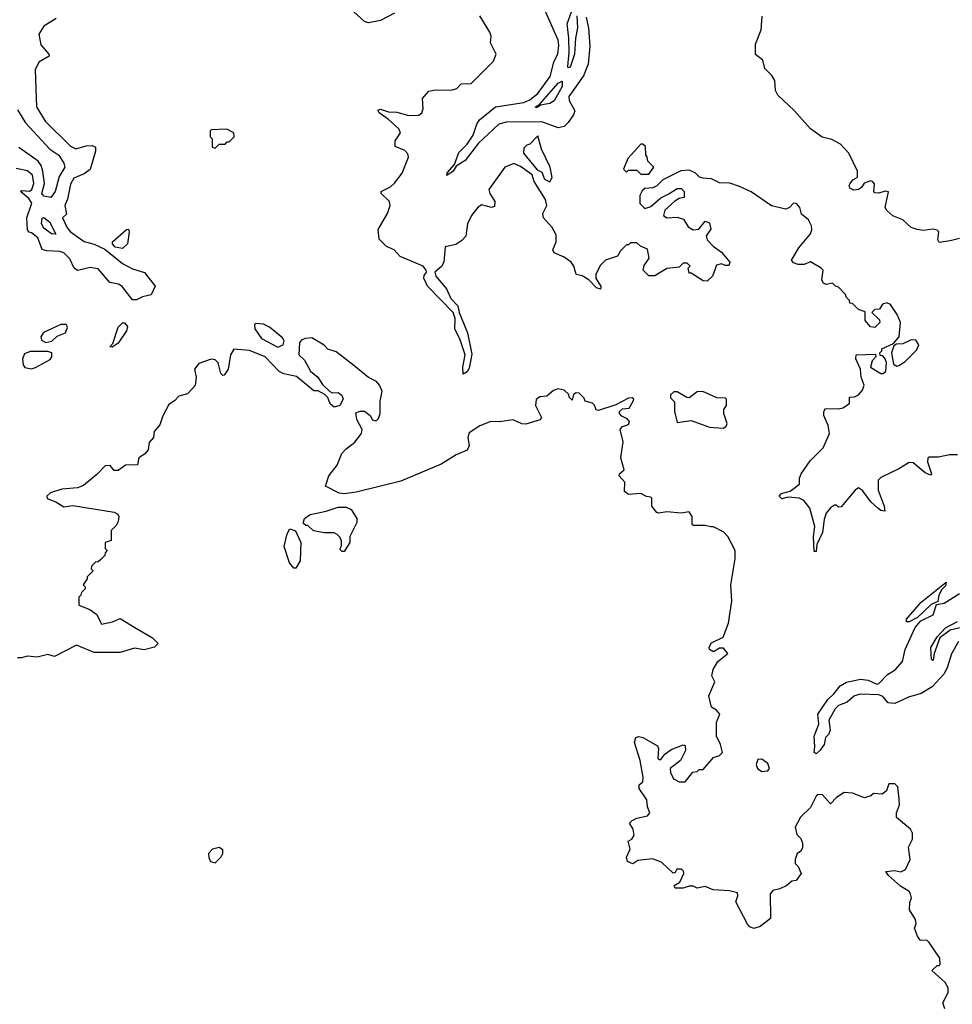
# Model space of a CAD drawing. Extents: x 2386423 to 2568864, y 578392 to 761999.
# Tile 309 of 454: x 2489046 to 2493670, y 671117 to 675996. Entities that reach past the tile are written whole.
import ezdxf

# ---------------------------------------------------------------- set-up
doc = ezdxf.new("R2010")
doc.units = 0

msp = doc.modelspace()

# ---------------------------------------------------------------- linework, layer by layer
at = {"layer": '0CON05XD'}
for points in [[(2491855, 676008.8), (2491866.4, 675953.6), (2491871.9, 675865), (2491864.4, 675775), (2491841.7, 675718.3), (2491767.8, 675615), (2491770, 675595), (2491797.5, 675545), (2491791.8, 675525), (2491765, 675486.9), (2491745, 675467.5), (2491715, 675460), (2491635, 675490.5), (2491459, 675489), (2491421.5, 675478.5), (2491395.8, 675454.2), (2491320.9, 675385), (2491255, 675297.5), (2491209.3, 675270.7), (2491195, 675246.2), (2491163.8, 675223.8), (2491165, 675236.7), (2491202.3, 675277.7), (2491222.4, 675337.6), (2491265, 675380), (2491295, 675424.4), (2491311.7, 675478.3), (2491325, 675500), (2491405, 675564.5), (2491545, 675586.1), (2491575, 675598.6), (2491615, 675629.7), (2491676.4, 675715), (2491694.5, 675785), (2491713.4, 675826.6), (2491718.8, 675868.8), (2491715.4, 675895), (2491648, 676048)], [(2489227.3, 676002.7), (2489165.7, 675964.3), (2489141.2, 675925), (2489150.8, 675870.8), (2489191.2, 675825), (2489192.5, 675815), (2489141.2, 675785), (2489123.2, 675746.8), (2489128.9, 675565), (2489172.9, 675492.9), (2489298.6, 675368.6), (2489325, 675355.7), (2489375, 675371.5), (2489405, 675372.9), (2489421.2, 675365), (2489421.1, 675345), (2489395.9, 675254.1), (2489365, 675232), (2489315, 675211.4), (2489298.3, 675181.7), (2489283.7, 675106.3), (2489270, 675075), (2489277.9, 675032.1), (2489257.5, 675015), (2489280.9, 674965), (2489298.1, 674945), (2489365, 674897.3), (2489415, 674883.1), (2489468.8, 674858.8), (2489555, 674787.9), (2489605, 674761.1), (2489665, 674742.7), (2489717.5, 674675), (2489697.8, 674632.2), (2489655, 674622.2), (2489625, 674607.8), (2489605, 674607.5), (2489554.2, 674674.2), (2489535.3, 674685.3), (2489493.4, 674693.4), (2489435, 674761.8), (2489395, 674768.4), (2489332.7, 674752.7), (2489315.4, 674765.4), (2489295, 674810.5), (2489265, 674840), (2489245, 674847.5), (2489180.5, 674850.5), (2489157.5, 674857.5), (2489136.5, 674915), (2489105, 674940), (2489092.5, 674942.5), (2489084.3, 674954.3), (2489081.8, 675015), (2489106.4, 675086.4), (2489090.7, 675110.7), (2489050, 675145), (2489055, 675150), (2489095, 675145.6), (2489106.2, 675153.8), (2489115.9, 675185), (2489109.5, 675225), (2489085, 675247.1), (2489028.8, 675258.8)], [(2490905, 676029.2), (2490835, 675992.5), (2490775, 675981.2), (2490755, 675986.7), (2490702.5, 676035)], [(2493695, 673840), (2493655, 673840), (2493601.7, 673828.3), (2493555, 673827.5), (2493547.5, 673822.5), (2493546.7, 673805), (2493566.7, 673745), (2493561.7, 673738.3), (2493535, 673750), (2493475, 673800), (2493455, 673802.5), (2493405, 673770), (2493315, 673727.5), (2493302.5, 673715), (2493301.2, 673665), (2493331.2, 673585), (2493335, 673560), (2493315, 673563.8), (2493300, 673575), (2493265, 673606.7), (2493225, 673663.3), (2493205, 673676.7), (2493187.5, 673665), (2493118.3, 673581.7), (2493105, 673580), (2493095, 673590), (2493085, 673590), (2493065, 673577.5), (2493045, 673550), (2493035, 673520), (2493026.7, 673455), (2492997.5, 673395), (2492995, 673360), (2492985, 673360), (2492980.8, 673435), (2492988, 673485), (2492963.8, 673575), (2492933, 673613), (2492910, 673625), (2492855, 673630), (2492825, 673622), (2492811.2, 673635), (2492822.3, 673647.7), (2492865, 673660), (2492912.5, 673695), (2492912.5, 673725), (2492920, 673745), (2492965, 673810), (2493030, 673875), (2493060, 673945), (2493053.3, 673985), (2493032.5, 674035), (2493032.5, 674055), (2493040.7, 674069.3), (2493105, 674067.5), (2493127, 674073), (2493160, 674095), (2493160, 674125), (2493185, 674127.5), (2493205, 674137.5), (2493225, 674160), (2493232.5, 674185), (2493218, 674225), (2493214, 674265), (2493191.2, 674315), (2493192.5, 674335), (2493288.3, 674338.3), (2493290, 674325), (2493272.5, 674305), (2493263.3, 674275), (2493315, 674242.5), (2493326.7, 674243.3), (2493340, 674255), (2493342.5, 674295), (2493337.5, 674315), (2493325, 674330), (2493311.7, 674331.7), (2493310, 674345), (2493320, 674355), (2493320, 674365), (2493378.3, 674391.7), (2493406.2, 674423.8), (2493412.5, 674495), (2493395.9, 674535.9), (2493362.5, 674585), (2493345, 674592.5), (2493323, 674587), (2493308.3, 674561.7), (2493285, 674560), (2493270, 674545), (2493308.3, 674508.3), (2493310, 674495), (2493285, 674470), (2493263.3, 674473.3), (2493237.5, 674505), (2493238.3, 674548.3), (2493205, 674560), (2493175, 674590), (2493161.7, 674591.7), (2493160, 674605), (2493145, 674620), (2493140, 674635), (2493105, 674670), (2493090, 674675), (2493075, 674690), (2493045, 674683.3), (2493030.7, 674690.7), (2493023.3, 674705), (2493030, 674755), (2493020, 674765), (2492966.1, 674796.1), (2492935, 674782.5), (2492905, 674782.5), (2492881.7, 674791.7), (2492872.5, 674805), (2492908, 674865), (2492966, 674935), (2492973.8, 674955), (2492971.2, 674975), (2492956.2, 675005), (2492921.7, 675031.7), (2492913.8, 675065), (2492897.5, 675085), (2492882.3, 675087.7), (2492862.5, 675065), (2492845, 675057.5), (2492773, 675073), (2492672.3, 675142.3), (2492615, 675170), (2492566.4, 675186.4), (2492515, 675187.5), (2492475, 675207.5), (2492435, 675210), (2492416.4, 675216.4), (2492395, 675237.5), (2492365, 675250), (2492323, 675247), (2492235, 675202.5), (2492205, 675172.5), (2492185, 675162.5), (2492145, 675160), (2492131.7, 675148.3), (2492120, 675125), (2492120, 675085), (2492145, 675060), (2492175, 675070), (2492225, 675113.3), (2492265, 675133.3), (2492305, 675160), (2492325, 675160), (2492340, 675145), (2492340, 675115), (2492315, 675110), (2492293.6, 675096.4), (2492245, 675052.5), (2492237.5, 675025), (2492255, 675013.8), (2492305, 675017.5), (2492337, 675007), (2492360.3, 674970.3), (2492385, 674954.3), (2492412.3, 674957.7), (2492445, 674997.5), (2492465, 674990), (2492471.7, 674958.3), (2492448.8, 674925), (2492453.8, 674905), (2492483.2, 674873.2), (2492525, 674843.8), (2492566.7, 674795), (2492561.7, 674778.3), (2492545, 674777.5), (2492525, 674786.7), (2492500.7, 674779.3), (2492480, 674725), (2492455, 674700), (2492435, 674702.5), (2492375, 674740), (2492365, 674740), (2492360, 674765), (2492370, 674775), (2492355, 674790), (2492335, 674790), (2492315, 674770), (2492255, 674762.5), (2492195, 674726.2), (2492165, 674726.2), (2492136.7, 674755), (2492141.7, 674778.3), (2492167.5, 674815), (2492158.3, 674858.3), (2492123, 674873), (2492105, 674890), (2492075, 674890), (2492065, 674880), (2492055, 674880), (2492025, 674850), (2492010, 674825), (2491950, 674805), (2491925, 674780), (2491902.5, 674735), (2491903, 674713), (2491926.7, 674675), (2491925, 674660), (2491905, 674667.5), (2491867.5, 674707.5), (2491835, 674726.2), (2491804.1, 674734.1), (2491793.8, 674775), (2491780, 674795), (2491745, 674820), (2491695, 674840), (2491688.8, 674855), (2491706, 674895), (2491705, 674930), (2491686.1, 674966.1), (2491642.5, 675015), (2491640, 675035), (2491658.8, 675075), (2491652, 675105), (2491596.2, 675195), (2491586.7, 675226.7), (2491528.8, 675268.8), (2491495, 675284), (2491451.2, 675265), (2491372, 675155), (2491376, 675135), (2491400.8, 675095), (2491400, 675070), (2491385, 675066), (2491335, 675078), (2491315, 675063.3), (2491286.7, 675025), (2491266.1, 674983.9), (2491257.3, 674922.7), (2491238.8, 674901.2), (2491208.3, 674881.7), (2491155, 674870), (2491148, 674795), (2491136.4, 674773.6), (2491104.2, 674745), (2491108.9, 674725), (2491161.7, 674661.7), (2491184, 674615), (2491218.5, 674578.5), (2491225.6, 674545), (2491265.3, 674445), (2491288, 674338), (2491275, 674269.2), (2491265, 674251.5), (2491245, 674238.8), (2491242.9, 674275), (2491254.6, 674335), (2491229.9, 674409.9), (2491202.5, 674465), (2491205.6, 674515.6), (2491195.7, 674545), (2491067.3, 674675), (2491050, 674715), (2491051.2, 674728.8), (2491063.3, 674745), (2491062, 674755), (2491046, 674775), (2490932.5, 674822.5), (2490902.5, 674855), (2490865, 674872.5), (2490828.3, 674908.3), (2490823, 674957), (2490868.8, 675035), (2490882.5, 675075), (2490880, 675095), (2490837.5, 675135), (2490837.5, 675145), (2490885, 675168), (2490904.3, 675185.7), (2490942, 675235), (2490973.8, 675315), (2490970.7, 675330.7), (2490955, 675347.5), (2490908.3, 675368.3), (2490907.5, 675395), (2490933.8, 675435), (2490926, 675455), (2490875, 675502), (2490827.5, 675535), (2490821.7, 675548.3), (2490835, 675552.5), (2490875, 675539.2), (2490915, 675538), (2490975, 675522), (2491025, 675522.5), (2491040, 675535), (2491046.4, 675553.6), (2491042.5, 675605), (2491075, 675642.5), (2491105, 675648.8), (2491185, 675646.2), (2491212.5, 675655), (2491235, 675677.5), (2491285, 675680), (2491395, 675790), (2491407.5, 675825), (2491380.7, 675880.7), (2491383.3, 675915), (2491376.7, 675935), (2491326.7, 676015)], [(2491808.1, 676015), (2491812.2, 675955), (2491801.8, 675905), (2491796.3, 675825), (2491775, 675761.2), (2491765, 675757.5), (2491763.6, 675763.6), (2491770.8, 675835), (2491769.2, 675905), (2491759.4, 675975), (2491782.2, 676035)], [(2493705, 674912.5), (2493659.5, 674900.5), (2493605, 674892.5), (2493597.5, 674905), (2493602.5, 674945), (2493595, 674952.5), (2493575, 674957.5), (2493525, 674951.2), (2493495, 674956.2), (2493465, 674966.7), (2493423.6, 675003.6), (2493373.9, 675023.9), (2493345, 675050), (2493337.5, 675065), (2493352.5, 675142.5), (2493337, 675147), (2493305, 675136.7), (2493285, 675137.5), (2493280, 675145), (2493283.3, 675183.3), (2493273.6, 675193.6), (2493265, 675197.5), (2493233.3, 675186.7), (2493220, 675165), (2493205, 675153.8), (2493181.7, 675151.7), (2493160.7, 675160.7), (2493157.5, 675175), (2493162.5, 675185), (2493177, 675203), (2493200, 675215), (2493200, 675245), (2493156.7, 675335), (2493115, 675380), (2493072, 675402), (2493024.1, 675414.1), (2492965.9, 675455.9), (2492885, 675546.7), (2492805, 675622.5), (2492793.8, 675645), (2492790, 675695), (2492775, 675720), (2492740, 675755), (2492730, 675795), (2492693.6, 675823.6), (2492693.3, 675875), (2492721.2, 675945), (2492726.4, 676013.6)], [(2491605, 675560), (2491603.8, 675565), (2491623.4, 675576.6), (2491715, 675682.1), (2491735, 675690.8), (2491735.8, 675665), (2491695.2, 675594.8), (2491675, 675580), (2491628, 675572), (2491615, 675562.5), (2491605, 675560)], [(2489035, 675550), (2489074.4, 675485), (2489196.1, 675355), (2489240.5, 675325), (2489264.7, 675285), (2489270, 675265), (2489241, 675219), (2489222.3, 675145), (2489201.2, 675115), (2489165, 675121.3), (2489156, 675135), (2489168.4, 675185), (2489160.8, 675245), (2489153, 675273), (2489136.9, 675295), (2489042.4, 675362.4)], [(2490015, 675360), (2490035, 675380), (2490065, 675380), (2490075, 675390), (2490085, 675390), (2490110, 675415), (2490107.5, 675435), (2490073, 675453), (2489995, 675450), (2489990, 675445), (2489990, 675415), (2490000, 675405), (2490000, 675365), (2490015, 675360)], [(2491675, 675193.3), (2491686.2, 675213.8), (2491676.2, 675265), (2491632.5, 675355), (2491615, 675420), (2491575, 675380), (2491560, 675375), (2491545, 675360), (2491543.3, 675335), (2491611.7, 675251.7), (2491635, 675240), (2491647.5, 675205), (2491675, 675193.3)], [(2492165, 675230), (2492190, 675265), (2492160, 675295), (2492157, 675317), (2492150, 675325), (2492148.3, 675368.3), (2492135, 675380), (2492125, 675380), (2492061.7, 675308.3), (2492040, 675255), (2492055, 675240), (2492065, 675250), (2492105, 675250), (2492125, 675230), (2492165, 675230)], [(2489225, 674932.5), (2489203.3, 674935), (2489165, 674962.5), (2489154.6, 674985), (2489157.5, 675012.5), (2489165, 675015.5), (2489194.2, 674995), (2489225, 674932.5)], [(2489555, 674862.1), (2489518.7, 674868.7), (2489506.5, 674885), (2489506.9, 674895), (2489575, 674956.2), (2489585, 674957.5), (2489588.6, 674945), (2489580.6, 674885), (2489555, 674862.1)], [(2489175, 674396.7), (2489205, 674403.3), (2489231.7, 674428.3), (2489273.3, 674445), (2489282.5, 674472.5), (2489276.4, 674486.4), (2489250, 674485), (2489164.1, 674445.9), (2489151.2, 674425), (2489155, 674407.5), (2489175, 674396.7)], [(2489505, 674374), (2489493.3, 674375), (2489508, 674392), (2489535, 674472), (2489555, 674493.1), (2489565, 674494.4), (2489580, 674475), (2489575.4, 674455), (2489535, 674392.5), (2489505, 674374)], [(2490325, 674374), (2490352.5, 674385), (2490356.7, 674405), (2490349.3, 674419.3), (2490285, 674472.5), (2490255, 674487.5), (2490215, 674490), (2490210, 674485), (2490212.5, 674465), (2490245, 674416.2), (2490325, 674374)], [(2492473, 673483), (2492445, 673490), (2492385, 673490), (2492380, 673495), (2492380, 673535), (2492365, 673556.7), (2492325, 673551.2), (2492255, 673557.5), (2492215, 673550), (2492205, 673553.3), (2492180, 673585), (2492180, 673625), (2492175, 673630), (2492153, 673633), (2492125, 673647.5), (2492065, 673643.8), (2492045, 673657.5), (2492046.7, 673705), (2492017.5, 673735), (2492020, 673745), (2492042.5, 673765), (2492026.7, 673825), (2492038, 673905), (2492022.5, 673965), (2492035, 673980), (2492065, 673990), (2492070, 674005), (2492058.3, 674018.3), (2492030.7, 674030.7), (2492020, 674045), (2492020, 674055), (2492035, 674067.5), (2492068.3, 674071.7), (2492087.5, 674105), (2492090, 674115), (2492081.7, 674121.7), (2492065, 674120), (2492001.7, 674088.3), (2491915, 674060), (2491903.3, 674063.3), (2491896.1, 674086.1), (2491886.1, 674096.1), (2491850, 674105), (2491845, 674120), (2491820, 674145), (2491805, 674147.5), (2491791.7, 674138.3), (2491785, 674110), (2491770, 674125), (2491768.3, 674138.3), (2491745, 674160), (2491715, 674166.7), (2491691.7, 674158.3), (2491659.5, 674130.5), (2491625, 674126.7), (2491606.4, 674113.6), (2491603.9, 674083.9), (2491632.5, 674025), (2491627, 674013), (2491555, 673992.5), (2491535, 673993.3), (2491493, 674013), (2491425, 674004), (2491382.5, 674005), (2491327.3, 673982.7), (2491275, 673948.8), (2491268, 673925), (2491273.8, 673885), (2491265, 673863.3), (2491210.3, 673839.7), (2491135, 673794.3), (2490935, 673710), (2490714.6, 673655.4), (2490655, 673646.4), (2490630, 673650), (2490562.5, 673685), (2490578.8, 673735), (2490620.7, 673789.3), (2490643.9, 673846.1), (2490662.3, 673867.7), (2490707.7, 673902.3), (2490741.2, 673945), (2490743.8, 673965), (2490716.7, 674015), (2490712.5, 674047.5), (2490733.6, 674056.4), (2490755, 674056), (2490783.3, 674035), (2490795, 674012.5), (2490805, 674010), (2490815, 674010), (2490825, 674020), (2490833.3, 674045), (2490833.3, 674105), (2490842.5, 674155), (2490830, 674185), (2490815, 674203.3), (2490775, 674223.3), (2490702.2, 674282.2), (2490615, 674350.8), (2490574.1, 674364.1), (2490555, 674382.5), (2490495, 674418.8), (2490463, 674417), (2490445, 674410), (2490433, 674397), (2490430, 674335), (2490458.3, 674308.3), (2490488, 674255), (2490524, 674225), (2490548, 674188), (2490583.6, 674153.6), (2490596.4, 674146.4), (2490625, 674148), (2490643.3, 674135), (2490650, 674115), (2490632.5, 674085), (2490605, 674076.7), (2490585, 674092.5), (2490573.6, 674123.6), (2490558.3, 674138.3), (2490526.4, 674156.4), (2490505, 674156.7), (2490417.9, 674227.9), (2490355, 674242), (2490333.1, 674253.1), (2490263.8, 674325), (2490185, 674357.5), (2490107, 674363), (2490091.2, 674335), (2490078.8, 674265), (2490060, 674235), (2490053, 674233), (2490043, 674243), (2490030, 674295), (2490015, 674310), (2489995, 674313.3), (2489935, 674292.5), (2489912.5, 674265), (2489921.2, 674225), (2489916.1, 674183.9), (2489878.3, 674141.7), (2489835, 674130), (2489813, 674107), (2489785, 674090), (2489755, 674032.5), (2489741.2, 673988.8), (2489713.3, 673955), (2489710, 673925), (2489688.3, 673901.7), (2489682.5, 673865), (2489665, 673842.5), (2489637.5, 673825), (2489629.3, 673790.7), (2489570.7, 673789.3), (2489535, 673762.5), (2489515, 673762.5), (2489495, 673787.5), (2489470, 673785), (2489428.3, 673741.7), (2489362.4, 673687.6), (2489333.2, 673676.8), (2489255, 673670), (2489199.3, 673650.7), (2489180, 673635), (2489183, 673623), (2489225, 673606.2), (2489265, 673581.4), (2489309.5, 673589.5), (2489515, 673556.2), (2489532.5, 673545), (2489537.5, 673535), (2489535, 673510), (2489525, 673490), (2489500, 673465), (2489500, 673415), (2489470, 673405), (2489470, 673375), (2489480, 673365), (2489470, 673355), (2489468.3, 673341.7), (2489448.3, 673321.7), (2489435, 673310), (2489421.7, 673308.3), (2489401.7, 673288.3), (2489400, 673275), (2489410, 673265), (2489380, 673235), (2489380, 673225), (2489360, 673195), (2489370, 673185), (2489370, 673175), (2489351.7, 673158.3), (2489350, 673145), (2489340, 673135), (2489340, 673095), (2489393.6, 673073.6), (2489428, 673048), (2489451.2, 673001.2), (2489507, 673013), (2489545, 673028.8), (2489616.7, 672985), (2489705, 672933.8), (2489732.5, 672905), (2489715, 672887.5), (2489663, 672873), (2489615, 672882.5), (2489545, 672860), (2489415, 672860), (2489327, 672897), (2489219.3, 672840.7), (2489185, 672850), (2489133, 672837), (2489085, 672842.5), (2489055, 672833.3), (2489035, 672833.3)], [(2493395, 674280), (2493405, 674282.5), (2493435, 674300), (2493492.3, 674357.7), (2493503.3, 674385), (2493488.3, 674408.3), (2493465, 674410), (2493425, 674390), (2493392.5, 674387.5), (2493380, 674380), (2493367.5, 674345), (2493378.3, 674288.3), (2493395, 674280)], [(2489105, 674266.7), (2489125, 674273.3), (2489197.7, 674312.3), (2489206.2, 674325), (2489205.9, 674345.9), (2489185, 674351.2), (2489097.7, 674352.3), (2489070.5, 674339.5), (2489060, 674315), (2489063.3, 674285), (2489072, 674272), (2489105, 674266.7)], [(2492535, 673971.2), (2492548.3, 673981.7), (2492553.3, 673995), (2492536.7, 674045), (2492537.5, 674065), (2492550, 674085), (2492550, 674115), (2492545, 674120), (2492503, 674123), (2492433, 674153), (2492405, 674152.5), (2492365, 674122.5), (2492353.3, 674123.3), (2492305, 674152.5), (2492288.3, 674151.7), (2492273, 674137), (2492273, 674123), (2492291.7, 674101.7), (2492292.5, 674055), (2492305, 674000), (2492375, 674010), (2492465, 673976.2), (2492535, 673971.2)], [(2490655, 673360), (2490645, 673360), (2490633, 673373), (2490641.7, 673388.3), (2490641.7, 673411.7), (2490635, 673430), (2490620, 673445), (2490605, 673452.5), (2490555, 673452.5), (2490503, 673463), (2490475, 673490), (2490465, 673490), (2490451.7, 673501.7), (2490457.5, 673525), (2490486.1, 673543.9), (2490565, 673560), (2490625, 673580.9), (2490665, 673580), (2490688.7, 673568.7), (2490716.7, 673525), (2490717.5, 673505), (2490683.3, 673435), (2490682.5, 673405), (2490655, 673360)], [(2490415, 673277.5), (2490405, 673277.5), (2490384, 673305), (2490358, 673385), (2490371.7, 673448.3), (2490385, 673472.5), (2490413, 673463), (2490440, 673405), (2490436.7, 673315), (2490415, 673277.5)], [(2493632.5, 671095), (2493622.2, 671125), (2493649.2, 671175), (2493648.8, 671198.8), (2493633.8, 671225), (2493567.5, 671285), (2493595, 671310), (2493605, 671310), (2493610, 671315), (2493607.5, 671345), (2493555, 671422.5), (2493545, 671432.5), (2493510, 671435), (2493496.7, 671455), (2493482.5, 671495), (2493490, 671515), (2493487, 671537), (2493457.5, 671585), (2493458.3, 671621.7), (2493467.5, 671645), (2493462.5, 671665), (2493455, 671676.7), (2493412.7, 671702.7), (2493353.3, 671755), (2493340, 671775), (2493385, 671780), (2493415, 671773.8), (2493437.5, 671785), (2493460, 671835), (2493452.5, 671895), (2493472.5, 671935), (2493472.5, 671965), (2493462.5, 671985), (2493393, 672043), (2493392.5, 672065), (2493407.5, 672105), (2493406.7, 672135), (2493400, 672195), (2493385, 672210), (2493355, 672210), (2493342.5, 672175), (2493321.7, 672158.3), (2493278.3, 672161.7), (2493265, 672150), (2493235, 672140), (2493175, 672162.5), (2493133.6, 672166.4), (2493095, 672142.5), (2493065, 672110), (2493025.7, 672155.7), (2493005, 672156), (2492995, 672148.8), (2492967.3, 672092.7), (2492917.5, 672045), (2492890, 671995), (2492898.3, 671958.3), (2492918.3, 671938.3), (2492927.5, 671915), (2492927, 671893), (2492916.4, 671873.6), (2492900, 671865), (2492890, 671835), (2492890, 671815), (2492905, 671800), (2492920, 671765), (2492895, 671730), (2492873.3, 671726.7), (2492850, 671705), (2492815, 671690), (2492779.3, 671680.7), (2492766.7, 671665), (2492767.8, 671542.2), (2492716.7, 671503.3), (2492685, 671492.9), (2492665, 671501.4), (2492654.6, 671514.6), (2492596, 671625), (2492606.7, 671655), (2492605, 671670), (2492565, 671680), (2492483.9, 671683.9), (2492445, 671700), (2492405, 671693.3), (2492385, 671702.5), (2492365, 671702.5), (2492335, 671692.5), (2492295, 671692.5), (2492290, 671705), (2492318.3, 671721.7), (2492338, 671765), (2492337, 671777), (2492327, 671787), (2492304.1, 671785.9), (2492295, 671770), (2492285, 671767.5), (2492229.7, 671819.7), (2492185, 671837.5), (2492110.7, 671829.3), (2492085, 671812.5), (2492060, 671825), (2492053.9, 671846.1), (2492072.5, 671885), (2492062.5, 671925), (2492080, 671935), (2492092.5, 671955), (2492086.7, 671985), (2492070, 672015), (2492081.7, 672028.3), (2492105, 672038.8), (2492159.1, 672050.9), (2492170.8, 672065), (2492159.1, 672095), (2492155, 672130), (2492117, 672187), (2492117.5, 672205), (2492135, 672220), (2492137, 672243), (2492121.9, 672325), (2492093.3, 672415), (2492101.2, 672438.8), (2492115, 672443.3), (2492135, 672438.8), (2492207.7, 672397.7), (2492213.3, 672385), (2492210, 672335), (2492215, 672330), (2492225, 672330), (2492243.6, 672356.4), (2492275, 672380), (2492335, 672402.5), (2492345, 672400), (2492346.7, 672375), (2492322.5, 672325), (2492270, 672285), (2492272.5, 672265), (2492287.5, 672235), (2492315, 672220), (2492345, 672220), (2492383, 672267), (2492405, 672270), (2492415, 672280), (2492435, 672280), (2492485, 672340), (2492515, 672350), (2492530, 672365), (2492520, 672405), (2492500, 672445), (2492500, 672515), (2492517.5, 672555), (2492500, 672575), (2492475, 672590), (2492463.3, 672645), (2492492.5, 672715), (2492477.5, 672745), (2492484.1, 672775.9), (2492506.7, 672815), (2492557.5, 672855), (2492535, 672881.2), (2492515, 672881.2), (2492485, 672864), (2492466.2, 672875), (2492463.6, 672886.4), (2492475, 672907.5), (2492533, 672937), (2492560, 673005), (2492576.7, 673115), (2492571.2, 673195), (2492592.5, 673325), (2492592.5, 673365), (2492557.5, 673435), (2492536.4, 673456.4), (2492485, 673482.5), (2492473, 673483)], [(2493441.7, 673011.7), (2493442.5, 673025), (2493515, 673110), (2493638.3, 673208.3), (2493635, 673190), (2493617, 673173), (2493602.5, 673145), (2493597.5, 673112.5), (2493565, 673097.5), (2493496.7, 673033.3), (2493455, 673012.5), (2493441.7, 673011.7)], [(2493700, 672915), (2493665.8, 672854.2), (2493644.4, 672785), (2493627.2, 672752.8), (2493570.3, 672689.7), (2493515, 672656.9), (2493451.7, 672638.3), (2493385, 672607.5), (2493351.7, 672611.7), (2493325, 672642), (2493305, 672650.8), (2493215, 672654.6), (2493184.2, 672645.8), (2493148, 672615), (2493105, 672597.5), (2493088.5, 672581.5), (2493056.7, 672525), (2493064.4, 672475), (2493055, 672453.8), (2493040.5, 672439.5), (2493034, 672405), (2493015, 672376.2), (2492995, 672358.8), (2492984.2, 672364.2), (2492988.6, 672395), (2492984.4, 672445), (2493007.5, 672505), (2493003.3, 672555), (2493051.8, 672628.2), (2493082.5, 672655), (2493114.1, 672695.9), (2493145, 672713.3), (2493215, 672728.8), (2493252.7, 672722.7), (2493295, 672704), (2493305, 672706.2), (2493348.1, 672751.9), (2493386, 672775), (2493422.5, 672815), (2493436.2, 672875), (2493485.9, 672984.1), (2493513.3, 673016.7), (2493575, 673047.5), (2493591.7, 673098.3), (2493630, 673105), (2493705, 673153.3)], [(2493715, 672984.2), (2493659.2, 672970.8), (2493607.6, 672932.4), (2493578.9, 672855), (2493575, 672820), (2493566.7, 672825), (2493563.6, 672885), (2493595, 672938.6), (2493635, 672981.9), (2493696.1, 673013.9)], [(2492725, 672270), (2492755, 672273.3), (2492763.8, 672285), (2492755, 672310), (2492725, 672332.5), (2492705, 672330), (2492696.7, 672305), (2492703.3, 672285), (2492725, 672270)], [(2490015, 671817.5), (2490045, 671847.5), (2490053.3, 671865), (2490052.5, 671882.5), (2490035, 671893.3), (2490002.5, 671885), (2489982.5, 671865), (2489983.3, 671845), (2489992.5, 671825), (2490015, 671817.5)]]:
    msp.add_lwpolyline(points, dxfattribs=at)

doc.saveas('drawing.dxf')
